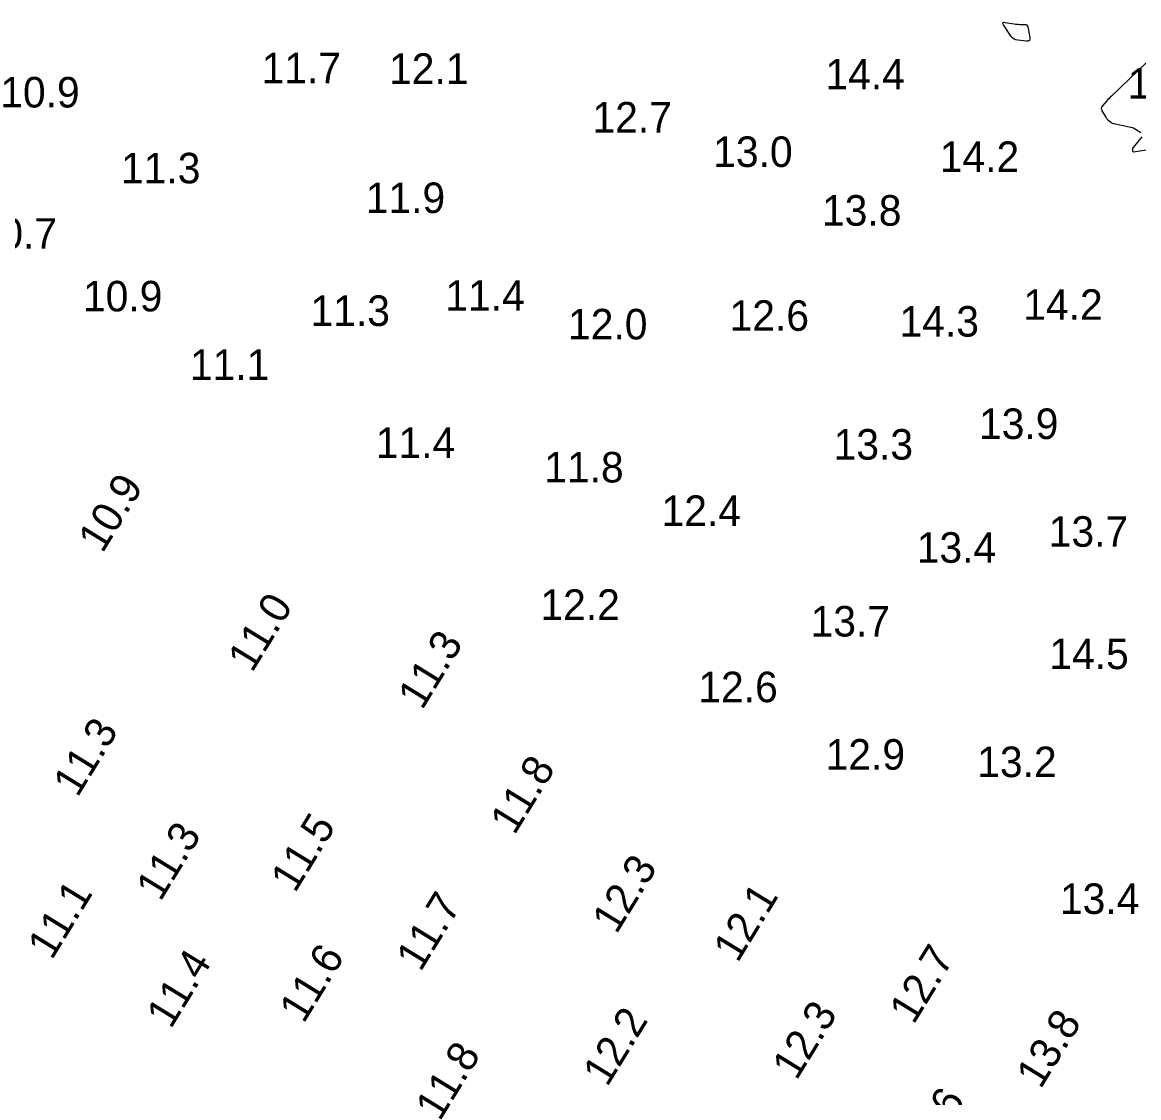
# Model space of a CAD drawing. Extents: x 1023796 to 1112670, y 656573 to 837340.
# Drawn here: x 1101182.7 to 1101365.6, y 687470.4 to 687646.5 of the extents above; entities that cross this region are included whole.
import ezdxf

# ---------------------------------------------------------------- set-up
doc = ezdxf.new("R2010")
doc.units = 0
doc.layers.add('V-CHAN-CONT-15FT', color=7, linetype='Continuous')
doc.layers.add('V-TOPO-SOUN', color=7, linetype='Continuous')

msp = doc.modelspace()

# ---------------------------------------------------------------- linework, layer by layer
at = {"layer": 'V-CHAN-CONT-15FT'}
msp.add_lwpolyline([(1101345.16, 687643.77), (1101344.91, 687643.96), (1101344.69, 687644.22), (1101343.43, 687646.08), (1101343.32, 687646.3), (1101343.32, 687646.45), (1101343.45, 687646.52), (1101343.71, 687646.5), (1101345.18, 687646.25), (1101345.39, 687646.22), (1101345.61, 687646.2), (1101345.82, 687646.19), (1101346.03, 687646.18), (1101346.89, 687646.18), (1101347.08, 687646.16), (1101347.23, 687646.08), (1101347.33, 687645.95), (1101347.4, 687645.77), (1101347.74, 687644.04), (1101347.76, 687643.74), (1101347.67, 687643.54), (1101347.48, 687643.44), (1101347.18, 687643.43), (1101345.79, 687643.57), (1101345.46, 687643.64)], close=True, dxfattribs=at)
for points in [[(1101369.85, 687642.85), (1101361.12, 687634.43), (1101360.92, 687634.24), (1101360.74, 687634.05), (1101360.55, 687633.85), (1101360.37, 687633.65), (1101359.63, 687632.82), (1101359.51, 687632.63), (1101359.45, 687632.43), (1101359.47, 687632.23), (1101359.56, 687632.02), (1101360.17, 687630.99), (1101360.25, 687630.87), (1101360.34, 687630.75), (1101360.44, 687630.65), (1101360.55, 687630.55), (1101361, 687630.17), (1101361.12, 687630.08), (1101361.24, 687630.01), (1101361.38, 687629.95), (1101361.52, 687629.92), (1101364.03, 687629.42), (1101364.29, 687629.36), (1101364.55, 687629.27), (1101364.79, 687629.16), (1101365.03, 687629.03), (1101365.95, 687628.46)], [(1101366.07, 687627.75), (1101364.65, 687626), (1101364.61, 687625.94), (1101364.58, 687625.88), (1101364.57, 687625.81), (1101364.56, 687625.74), (1101364.59, 687625.45), (1101364.61, 687625.38), (1101364.64, 687625.34), (1101364.68, 687625.32), (1101364.75, 687625.32), (1101366.81, 687625.63)]]:
    msp.add_lwpolyline(points, dxfattribs=at)

# ---------------------------------------------------------------- texts
at = {"layer": 'V-TOPO-SOUN'}
for s, p in [('11.7 ', (1101221.9, 687636.54)), ('12.1 ', (1101242.78, 687636.44)), ('14.4 ', (1101314.26, 687635.52)), ('15.4 ', (1101363.77, 687634.01)), ('10.9 ', (1101179.09, 687632.57)), ('12.7 ', (1101276.1, 687628.47)), ('13.0 ', (1101295.88, 687622.83)), ('14.2 ', (1101332.99, 687622.01)), ('11.3 ', (1101198.87, 687620.14)), ('11.9 ', (1101238.96, 687615.28)), ('13.8 ', (1101313.7, 687613.21)), ('10.7 ', (1101175.38, 687609.44)), ('10.9 ', (1101192.64, 687599.17)), ('11.4 ', (1101251.99, 687599.27)), ('11.3 ', (1101229.91, 687596.78)), ('14.2 ', (1101346.67, 687597.79)), ('12.0 ', (1101272.1, 687594.58)), ('12.6 ', (1101298.56, 687595.99)), ('14.3 ', (1101326.4, 687595.04)), ('11.1 ', (1101210.16, 687587.95)), ('13.9 ', (1101339.42, 687578.27)), ('11.4 ', (1101240.6, 687575.16)), ('13.3 ', (1101315.6, 687574.89)), ('11.8 ', (1101268.2, 687571.15)), ('12.4 ', (1101287.42, 687564.03)), ('13.7 ', (1101350.84, 687560.62)), ('13.4 ', (1101329.22, 687558)), ('12.2 ', (1101267.57, 687548.65)), ('13.7 ', (1101311.83, 687545.92)), ('14.5 ', (1101350.94, 687540.58)), ('12.6 ', (1101293.44, 687535.16)), ('12.9 ', (1101314.29, 687524.11)), ('13.2 ', (1101339.13, 687522.89)), ('13.4 ', (1101352.68, 687500.48))]:
    msp.add_text(s, height=5, dxfattribs=at).set_placement(p)
for s, p in [('10.9 ', (1101195.83, 687559.42)), ('11.0 ', (1101220.34, 687539.86)), ('11.3 ', (1101248.2, 687533.74)), ('11.3 ', (1101191.73, 687519.43)), ('11.8 ', (1101263.32, 687513.26)), ('11.3 ', (1101205.32, 687502.37)), ('11.5 ', (1101227.36, 687503.77)), ('12.3 ', (1101280.02, 687497.02)), ('11.1 ', (1101187.54, 687492.8)), ('12.1 ', (1101299.87, 687492.34)), ('11.7 ', (1101247.93, 687490.86)), ('11.6 ', (1101228.78, 687482.39)), ('12.7 ', (1101328.71, 687482.23)), ('11.4 ', (1101207.02, 687481.5)), ('12.2 ', (1101278.51, 687472.02)), ('12.3 ', (1101309.52, 687473.07)), ('13.8 ', (1101349.51, 687471.66)), ('11.8 ', (1101251.08, 687466.38)), ('13.6 ', (1101330.45, 687458.9))]:
    msp.add_text(s, height=5, rotation=58.4285, dxfattribs=at).set_placement(p)

doc.saveas('drawing.dxf')
